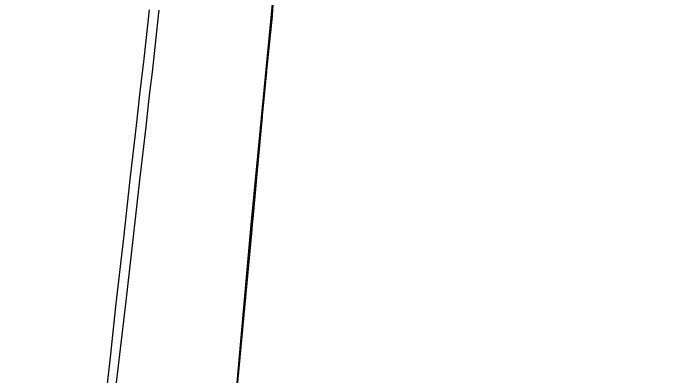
# Model space of a CAD drawing. Extents: x 0 to 34, y 0 to 22.
# Drawn here: x 5.8993 to 5.9988, y 15.694 to 15.7495 of the extents above; entities that cross this region are included whole.
import ezdxf

# ---------------------------------------------------------------- set-up
doc = ezdxf.new("R2010")
doc.units = 0
for name, color, linetype in [('GM_X_Corporation', 7, 'Continuous'), ('GM_X_County', 7, 'Continuous'), ('GM_X_State_Route', 7, 'Continuous')]:
    doc.layers.add(name, color=color, linetype=linetype)

msp = doc.modelspace()

# ---------------------------------------------------------------- linework, layer by layer
at = {"layer": 'GM_X_Corporation'}
msp.add_lwpolyline([(5.9471804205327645, 15.840025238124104), (5.945149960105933, 15.81822605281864), (5.945145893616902, 15.818182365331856), (5.945080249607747, 15.817425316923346), (5.943968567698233, 15.804604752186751), (5.9426912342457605, 15.789873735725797), (5.9423146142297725, 15.785530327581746), (5.940991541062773, 15.77027182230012), (5.940981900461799, 15.770168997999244), (5.939094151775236, 15.750031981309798), (5.938997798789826, 15.749004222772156), (5.9381732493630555, 15.740673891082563), (5.938154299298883, 15.7404824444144), (5.937533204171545, 15.734207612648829), (5.937493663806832, 15.733808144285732), (5.937468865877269, 15.733555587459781), (5.936661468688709, 15.724771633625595), (5.936033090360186, 15.717935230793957), (5.935958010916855, 15.717118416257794), (5.935882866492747, 15.716300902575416), (5.9335757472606, 15.691200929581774)], dxfattribs=at)
at = {"layer": 'GM_X_County'}
for points in [[(6.3866363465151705, 15.646992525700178), (6.234638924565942, 15.661300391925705), (6.222991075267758, 15.662398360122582), (6.205680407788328, 15.664031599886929), (6.204747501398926, 15.664121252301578), (6.203003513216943, 15.66428578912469), (6.201742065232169, 15.664416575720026), (6.193030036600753, 15.665228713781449), (6.068689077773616, 15.676965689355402), (6.011145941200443, 15.683010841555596), (5.933465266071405, 15.6905226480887), (5.935810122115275, 15.717000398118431), (5.94103628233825, 15.771032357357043), (5.941395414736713, 15.77478506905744), (5.941476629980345, 15.77546958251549), (5.941600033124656, 15.776793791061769), (5.942146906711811, 15.783645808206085), (5.947758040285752, 15.844796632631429), (5.948614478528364, 15.861268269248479), (5.958060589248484, 15.966508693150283), (5.958190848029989, 15.9684008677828), (5.963377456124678, 16.02723393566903), (5.963740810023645, 16.031605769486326), (5.978469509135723, 16.187855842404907)], [(5.947758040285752, 15.844796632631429), (5.942146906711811, 15.783645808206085), (5.941600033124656, 15.776793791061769), (5.941476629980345, 15.77546958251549), (5.941395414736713, 15.77478506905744), (5.94103628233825, 15.771032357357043), (5.935810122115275, 15.717000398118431), (5.933465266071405, 15.6905226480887)]]:
    msp.add_lwpolyline(points, dxfattribs=at)
at = {"layer": 'GM_X_State_Route'}
for p, q in [((5.921614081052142, 15.749051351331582), (5.921705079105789, 15.749900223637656)), ((5.921250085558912, 15.745655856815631), (5.921614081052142, 15.749051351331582)), ((5.914989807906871, 15.691222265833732), (5.9156744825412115, 15.697116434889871))]:
    msp.add_line(p, q, dxfattribs=at)
for points in [[(5.8992919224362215, 15.608577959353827), (5.902121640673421, 15.619159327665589), (5.904383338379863, 15.627717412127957), (5.905155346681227, 15.630654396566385), (5.905811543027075, 15.633683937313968), (5.90681511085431, 15.639644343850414), (5.908261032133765, 15.650250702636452), (5.908324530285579, 15.650716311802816), (5.908744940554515, 15.653843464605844), (5.9095267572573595, 15.659762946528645), (5.909945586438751, 15.66307166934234), (5.910036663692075, 15.663854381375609), (5.9109301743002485, 15.670527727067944), (5.911781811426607, 15.677187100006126), (5.9129405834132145, 15.685870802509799), (5.9136246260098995, 15.691273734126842), (5.914312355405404, 15.697193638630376), (5.915120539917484, 15.70494966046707), (5.916265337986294, 15.714959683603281), (5.917270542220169, 15.72393654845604), (5.91820592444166, 15.732215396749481), (5.918806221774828, 15.737367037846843), (5.919420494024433, 15.74246278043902), (5.920230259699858, 15.749973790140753)], [(5.92008199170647, 15.735439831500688), (5.920295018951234, 15.737307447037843), (5.9206858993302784, 15.740392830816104), (5.921250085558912, 15.745655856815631)], [(5.9156744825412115, 15.697116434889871), (5.916637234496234, 15.705281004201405), (5.917712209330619, 15.714760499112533), (5.918759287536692, 15.723835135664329), (5.919694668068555, 15.73204416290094), (5.92008199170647, 15.735439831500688)]]:
    msp.add_lwpolyline(points, dxfattribs=at)

doc.saveas('drawing.dxf')
